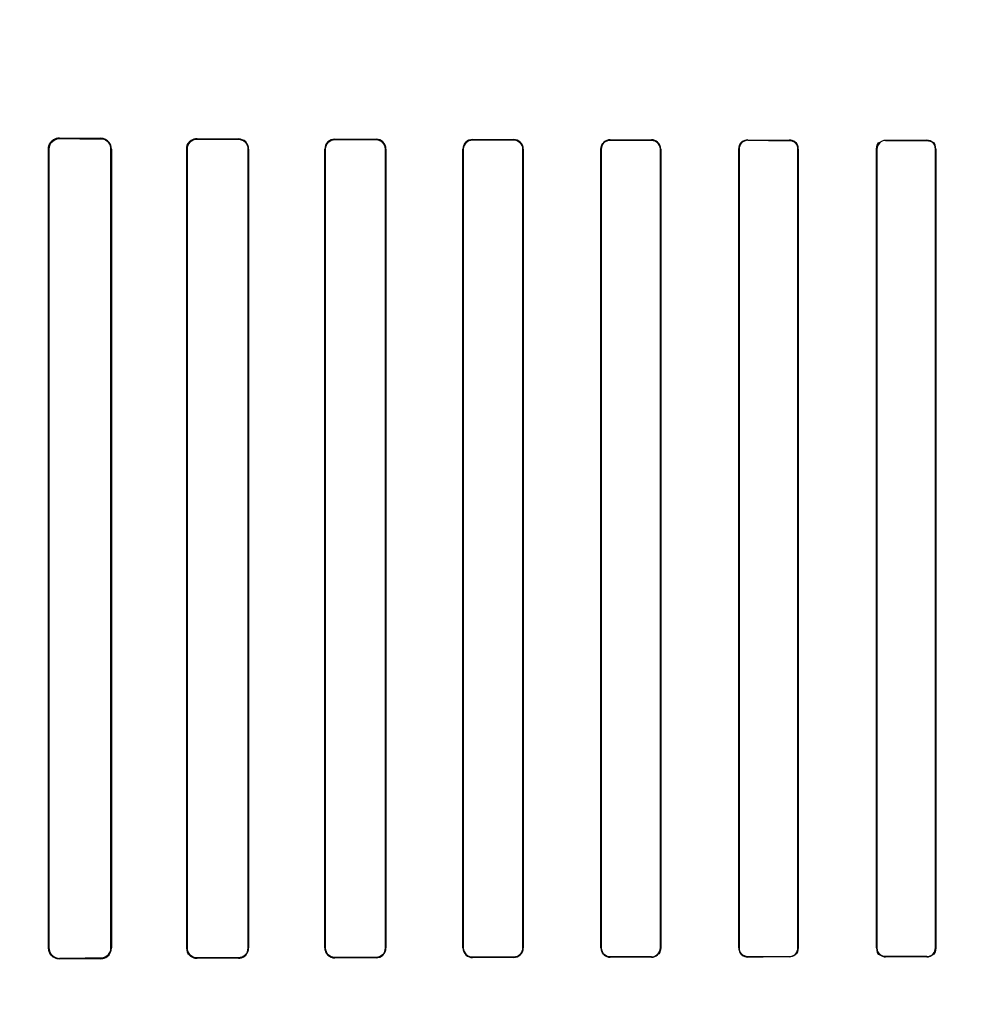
# Model space of a CAD drawing. Header units: millimetres. Extents: x 0 to 297, y 0 to 210.
# Tile 359 of 438: x 242.142 to 242.351, y 157.885 to 158.099. Entities that reach past the tile are written whole.
import ezdxf

# ---------------------------------------------------------------- set-up
doc = ezdxf.new("R2010")
doc.units = ezdxf.units.MM
doc.header["$LTSCALE"] = 16.335
doc.layers.get('0').update_dxf_attribs({"linetype": 'CONTINUOUS'})
for name, color, linetype in [('AXES_REF', 7, 'CONTINUOUS'), ('INTFCLR_1', 7, 'CONTINUOUS'), ('INTFCLR_72935', 7, 'CONTINUOUS')]:
    doc.layers.add(name, color=color, linetype=linetype)

msp = doc.modelspace()

# ---------------------------------------------------------------- linework, layer by layer
at = {"color": 7, "linetype": 'Continuous'}
for radius in [5.8175, 5.817, 5.77975]:
    msp.add_circle((241.49791, 154.83398), radius, dxfattribs=at)
msp.add_arc((241.49791, 154.83398), 5.76, 278.277129, 261.722871, dxfattribs=at)
at = {"layer": 'AXES_REF', "color": 9, "linetype": 'Continuous'}
msp.add_circle((241.49791, 154.83398), 3.55715, dxfattribs=at)
at = {"layer": 'AXES_REF', "color": 7, "linetype": 'Continuous'}
msp.add_arc((241.49791, 154.83398), 5.892, 113.082666, 66.917334, dxfattribs=at)
at = {"layer": 'AXES_REF', "color": 9, "linetype": 'Continuous'}
msp.add_arc((241.49791, 154.83398), 5.30671, 94.41181, 85.58819, dxfattribs=at)
at = {"layer": 'INTFCLR_1', "color": 9, "linetype": 'Continuous'}
for p, q in [((242.15058, 158.07325), (242.15058, 158.07336)), ((242.15958, 158.07332), (242.15958, 158.07321)), ((242.18058, 158.07314), (242.18058, 158.07323)), ((242.18958, 158.07319), (242.18958, 158.07311)), ((242.21058, 158.07305), (242.21058, 158.07313)), ((242.21958, 158.0731), (242.21958, 158.07303)), ((242.24058, 158.07298), (242.24058, 158.07305)), ((242.24958, 158.07303), (242.24958, 158.07296)), ((242.27058, 158.07292), (242.27058, 158.07299)), ((242.27958, 158.07298), (242.27958, 158.07291)), ((242.30058, 158.07288), (242.30058, 158.07295)), ((242.30958, 158.07294), (242.30958, 158.07287)), ((242.33058, 158.07285), (242.33058, 158.07291)), ((242.33958, 158.07291), (242.33958, 158.07284)), ((242.14818, 158.07097), (242.14829, 158.07097)), ((242.16181, 158.07097), (242.16191, 158.07097)), ((242.17831, 158.07097), (242.1784, 158.07097)), ((242.19171, 158.07097), (242.1918, 158.07097)), ((242.20841, 158.07097), (242.20849, 158.07097)), ((242.22163, 158.07097), (242.22171, 158.07097)), ((242.23849, 158.07097), (242.23857, 158.07097)), ((242.25156, 158.07097), (242.25164, 158.07097)), ((242.26855, 158.07097), (242.26862, 158.07097)), ((242.28151, 158.07097), (242.28158, 158.07097)), ((242.2986, 158.07097), (242.29867, 158.07097)), ((242.31148, 158.07097), (242.31154, 158.07097)), ((242.32863, 158.07097), (242.3287, 158.07097)), ((242.34145, 158.07097), (242.34151, 158.07097)), ((242.14829, 157.89697), (242.14818, 157.89697)), ((242.16191, 157.89697), (242.16181, 157.89697)), ((242.1784, 157.89697), (242.17831, 157.89697)), ((242.1918, 157.89697), (242.19171, 157.89697)), ((242.20849, 157.89697), (242.20841, 157.89697)), ((242.22171, 157.89697), (242.22163, 157.89697)), ((242.23857, 157.89697), (242.23849, 157.89697)), ((242.25164, 157.89697), (242.25156, 157.89697)), ((242.26862, 157.89697), (242.26855, 157.89697)), ((242.28158, 157.89697), (242.28151, 157.89697)), ((242.29867, 157.89697), (242.2986, 157.89697)), ((242.31154, 157.89697), (242.31148, 157.89697)), ((242.3287, 157.89697), (242.32863, 157.89697)), ((242.34151, 157.89697), (242.34145, 157.89697)), ((242.15058, 157.89458), (242.15058, 157.89469)), ((242.15958, 157.89472), (242.15958, 157.89462)), ((242.18058, 157.89471), (242.18058, 157.8948)), ((242.18958, 157.89483), (242.18958, 157.89474)), ((242.21058, 157.89481), (242.21058, 157.89489)), ((242.21958, 157.89491), (242.21958, 157.89484)), ((242.24058, 157.89489), (242.24058, 157.89496)), ((242.24958, 157.89498), (242.24958, 157.89491)), ((242.27058, 157.89495), (242.27058, 157.89502)), ((242.27958, 157.89503), (242.27958, 157.89496)), ((242.30058, 157.89499), (242.30058, 157.89506)), ((242.30958, 157.89507), (242.30958, 157.895)), ((242.33058, 157.89503), (242.33058, 157.89509)), ((242.33958, 157.8951), (242.33958, 157.89503))]:
    msp.add_line(p, q, dxfattribs=at)
at = {"layer": 'INTFCLR_1', "color": 6, "linetype": 'Continuous'}
for p, q in [((242.14818, 158.07097), (242.14818, 157.89697)), ((242.14829, 158.07097), (242.14829, 157.89697)), ((242.16181, 157.89697), (242.16181, 158.07097)), ((242.16191, 157.89697), (242.16191, 158.07097)), ((242.17831, 158.07097), (242.17831, 157.89697)), ((242.1784, 158.07097), (242.1784, 157.89697)), ((242.19171, 157.89697), (242.19171, 158.07097)), ((242.1918, 157.89697), (242.1918, 158.07097)), ((242.20841, 158.07097), (242.20841, 157.89697)), ((242.20849, 158.07097), (242.20849, 157.89697)), ((242.22163, 157.89697), (242.22163, 158.07097)), ((242.22171, 157.89697), (242.22171, 158.07097)), ((242.23849, 158.07097), (242.23849, 157.89697)), ((242.23857, 158.07097), (242.23857, 157.89697)), ((242.25156, 157.89697), (242.25156, 158.07097)), ((242.25164, 157.89697), (242.25164, 158.07097)), ((242.26855, 158.07097), (242.26855, 157.89697)), ((242.26862, 158.07097), (242.26862, 157.89697)), ((242.28151, 157.89697), (242.28151, 158.07097)), ((242.28158, 157.89697), (242.28158, 158.07097)), ((242.2986, 158.07097), (242.2986, 157.89697)), ((242.29867, 158.07097), (242.29867, 157.89697)), ((242.31148, 157.89697), (242.31148, 158.07097)), ((242.31154, 157.89697), (242.31154, 158.07097)), ((242.32863, 158.07097), (242.32863, 157.89697)), ((242.3287, 158.07097), (242.3287, 157.89697)), ((242.34145, 157.89697), (242.34145, 158.07097)), ((242.34151, 157.89697), (242.34151, 158.07097))]:
    msp.add_line(p, q, dxfattribs=at)
at = {"layer": 'INTFCLR_1', "color": 7, "linetype": 'Continuous'}
for points in [[(242.15058, 158.07325), (242.1505, 158.07325), (242.15041, 158.07325), (242.15033, 158.07324), (242.15025, 158.07323), (242.15016, 158.07322), (242.15008, 158.0732), (242.15, 158.07318), (242.14992, 158.07316), (242.14984, 158.07314)], [(242.17983, 158.0731), (242.17991, 158.07313), (242.17999, 158.07315), (242.18007, 158.07317), (242.18015, 158.07319), (242.18023, 158.0732), (242.18032, 158.07321), (242.1804, 158.07322), (242.18049, 158.07323), (242.18058, 158.07323)], [(242.14985, 157.8948), (242.14992, 157.89478), (242.15, 157.89476), (242.15008, 157.89474), (242.15016, 157.89472), (242.15024, 157.89471), (242.15032, 157.8947), (242.15041, 157.89469), (242.15049, 157.89469), (242.15058, 157.89469)]]:
    msp.add_lwpolyline(points, dxfattribs=at)
at = {"layer": 'INTFCLR_1', "color": 6, "linetype": 'Continuous'}
for centre, major_axis, start_param, end_param in [((242.41008, 158.07397), (0.31293, 0), -2.548571, -2.498918), ((242.41008, 158.07397), (0.33093, 0), -2.472123, -2.429437), ((242.41008, 158.07397), (0.31293, 0), -2.394089, -2.352695), ((242.41008, 158.07397), (0.33093, 0), -2.337129, -2.300034), ((242.41008, 158.07397), (0.31293, 0), -2.262072, -2.225293), ((242.41008, 158.07397), (0.33093, 0), -2.217858, -2.184193), ((242.41008, 158.07397), (0.31293, 0), -2.143198, -2.109347), ((242.41008, 158.07397), (0.33093, 0), -2.10853, -2.077154), ((242.41008, 158.07397), (0.31293, 0), -2.032847, -2.000965), ((242.41008, 158.07397), (0.33093, 0), -2.005937, -1.976148), ((242.41008, 158.07397), (0.31293, 0), -1.928279, -1.897747), ((242.41008, 158.07397), (0.33093, 0), -1.908037, -1.879358), ((242.41008, 158.07397), (0.31293, 0), -1.827661, -1.798036), ((242.41008, 158.07397), (0.33093, 0), -1.8134, -1.785477), ((242.41008, 157.89397), (0.33093, 0), 2.429437, 2.472123), ((242.41008, 157.89397), (0.31293, 0), 2.498918, 2.548571), ((242.41008, 157.89397), (0.33093, 0), 2.300034, 2.337129), ((242.41008, 157.89397), (0.31293, 0), 2.352695, 2.394089), ((242.41008, 157.89397), (0.33093, 0), 2.184193, 2.217858), ((242.41008, 157.89397), (0.31293, 0), 2.225293, 2.262072), ((242.41008, 157.89397), (0.33093, 0), 2.077154, 2.10853), ((242.41008, 157.89397), (0.31293, 0), 2.109347, 2.143198), ((242.41008, 157.89397), (0.33093, 0), 1.976148, 2.005937), ((242.41008, 157.89397), (0.31293, 0), 2.000965, 2.032847), ((242.41008, 157.89397), (0.33093, 0), 1.879358, 1.908037), ((242.41008, 157.89397), (0.31293, 0), 1.897747, 1.928279), ((242.41008, 157.89397), (0.33093, 0), 1.785477, 1.8134), ((242.41008, 157.89397), (0.31293, 0), 1.798036, 1.827661)]:
    msp.add_ellipse(centre, major_axis=major_axis, ratio=0.003491, start_param=start_param, end_param=end_param, dxfattribs=at)
for points, knots in [([(242.15058, 158.07336), (242.15012, 158.07336), (242.14887, 158.07302), (242.14818, 158.07172), (242.14818, 158.07097)], [0, 0, 0, 0, 0.380109, 1, 1, 1, 1]), ([(242.16191, 158.07097), (242.16191, 158.07146), (242.16154, 158.07268), (242.16028, 158.07331), (242.15958, 158.07332)], [0, 0, 0, 0, 0.408903, 1, 1, 1, 1]), ([(242.16181, 158.07097), (242.16181, 158.07145), (242.16144, 158.07263), (242.16024, 158.07321), (242.15958, 158.07321)], [0, 0, 0, 0, 0.42371, 1, 1, 1, 1]), ([(242.18058, 158.07314), (242.18002, 158.07314), (242.17886, 158.07267), (242.1784, 158.07152), (242.1784, 158.07097)], [0, 0, 0, 0, 0.507363, 1, 1, 1, 1]), ([(242.1918, 158.07097), (242.1918, 158.07153), (242.19133, 158.07271), (242.19015, 158.07319), (242.18958, 158.07319)], [0, 0, 0, 0, 0.493955, 1, 1, 1, 1]), ([(242.19171, 158.07097), (242.19171, 158.07152), (242.19125, 158.07265), (242.19012, 158.07311), (242.18958, 158.07311)], [0, 0, 0, 0, 0.502704, 1, 1, 1, 1]), ([(242.21058, 158.07313), (242.21004, 158.07313), (242.20889, 158.07268), (242.20841, 158.07153), (242.20841, 158.07097)], [0, 0, 0, 0, 0.492785, 1, 1, 1, 1]), ([(242.21058, 158.07305), (242.21006, 158.07305), (242.20896, 158.07262), (242.20849, 158.07151), (242.20849, 158.07097)], [0, 0, 0, 0, 0.48681, 1, 1, 1, 1]), ([(242.22171, 158.07097), (242.22171, 158.07142), (242.22136, 158.07253), (242.22022, 158.0731), (242.21958, 158.0731)], [0, 0, 0, 0, 0.412853, 1, 1, 1, 1]), ([(242.22163, 158.07097), (242.22163, 158.07151), (242.22117, 158.07261), (242.22008, 158.07302), (242.21958, 158.07303)], [0, 0, 0, 0, 0.518696, 1, 1, 1, 1]), ([(242.24058, 158.07305), (242.24007, 158.07305), (242.23897, 158.07264), (242.23849, 158.07152), (242.23849, 158.07097)], [0, 0, 0, 0, 0.477914, 1, 1, 1, 1]), ([(242.24058, 158.07298), (242.24009, 158.07298), (242.23903, 158.07258), (242.23857, 158.07151), (242.23857, 158.07097)], [0, 0, 0, 0, 0.47417, 1, 1, 1, 1]), ([(242.25164, 158.07097), (242.25164, 158.07152), (242.25116, 158.07262), (242.25008, 158.07303), (242.24958, 158.07303)], [0, 0, 0, 0, 0.527315, 1, 1, 1, 1]), ([(242.25156, 158.07097), (242.25156, 158.07151), (242.2511, 158.07257), (242.25005, 158.07296), (242.24958, 158.07296)], [0, 0, 0, 0, 0.530529, 1, 1, 1, 1]), ([(242.27058, 158.07299), (242.2701, 158.07299), (242.26903, 158.0726), (242.26855, 158.07152), (242.26855, 158.07097)], [0, 0, 0, 0, 0.467061, 1, 1, 1, 1]), ([(242.27058, 158.07292), (242.27006, 158.07292), (242.26902, 158.07249), (242.26862, 158.07145), (242.26862, 158.07097)], [0, 0, 0, 0, 0.51824, 1, 1, 1, 1]), ([(242.28158, 158.07097), (242.28158, 158.07152), (242.28111, 158.07259), (242.28005, 158.07298), (242.27958, 158.07298)], [0, 0, 0, 0, 0.537376, 1, 1, 1, 1]), ([(242.28151, 158.07097), (242.28151, 158.0715), (242.28106, 158.07254), (242.28003, 158.07291), (242.27958, 158.07291)], [0, 0, 0, 0, 0.539273, 1, 1, 1, 1]), ([(242.30058, 158.07295), (242.30012, 158.07295), (242.29907, 158.07257), (242.2986, 158.07152), (242.2986, 158.07097)], [0, 0, 0, 0, 0.459212, 1, 1, 1, 1]), ([(242.30058, 158.07288), (242.30008, 158.07288), (242.29906, 158.07246), (242.29867, 158.07145), (242.29867, 158.07097)], [0, 0, 0, 0, 0.511256, 1, 1, 1, 1]), ([(242.31154, 158.07097), (242.31154, 158.07152), (242.31107, 158.07257), (242.31003, 158.07293), (242.30958, 158.07294)], [0, 0, 0, 0, 0.544567, 1, 1, 1, 1]), ([(242.33058, 158.07285), (242.33009, 158.07285), (242.32909, 158.07244), (242.3287, 158.07144), (242.3287, 158.07097)], [0, 0, 0, 0, 0.506253, 1, 1, 1, 1]), ([(242.34151, 158.07097), (242.34151, 158.07146), (242.3411, 158.07249), (242.34008, 158.07291), (242.33958, 158.07291)], [0, 0, 0, 0, 0.496562, 1, 1, 1, 1]), ([(242.14818, 157.89697), (242.14818, 157.89649), (242.14854, 157.89525), (242.14984, 157.89458), (242.15058, 157.89458)], [0, 0, 0, 0, 0.389879, 1, 1, 1, 1]), ([(242.15958, 157.89472), (242.16005, 157.89473), (242.16122, 157.89509), (242.16181, 157.8963), (242.16181, 157.89697)], [0, 0, 0, 0, 0.411238, 1, 1, 1, 1]), ([(242.15958, 157.89462), (242.16009, 157.89463), (242.16131, 157.89503), (242.16191, 157.89629), (242.16191, 157.89697)], [0, 0, 0, 0, 0.425931, 1, 1, 1, 1]), ([(242.17831, 157.89697), (242.17831, 157.89648), (242.1787, 157.89529), (242.17992, 157.89471), (242.18058, 157.89471)], [0, 0, 0, 0, 0.427007, 1, 1, 1, 1]), ([(242.1784, 157.89697), (242.1784, 157.89642), (242.17886, 157.89527), (242.18002, 157.8948), (242.18058, 157.8948)], [0, 0, 0, 0, 0.493346, 1, 1, 1, 1]), ([(242.18958, 157.89483), (242.19009, 157.89483), (242.19122, 157.89525), (242.19171, 157.89639), (242.19171, 157.89697)], [0, 0, 0, 0, 0.468166, 1, 1, 1, 1]), ([(242.18958, 157.89474), (242.19015, 157.89475), (242.19133, 157.89523), (242.1918, 157.89641), (242.1918, 157.89697)], [0, 0, 0, 0, 0.507762, 1, 1, 1, 1]), ([(242.20841, 157.89697), (242.20841, 157.89652), (242.20876, 157.8954), (242.20992, 157.89481), (242.21058, 157.89481)], [0, 0, 0, 0, 0.405294, 1, 1, 1, 1]), ([(242.20849, 157.89697), (242.20849, 157.89643), (242.20896, 157.89532), (242.21006, 157.89489), (242.21058, 157.89489)], [0, 0, 0, 0, 0.512319, 1, 1, 1, 1]), ([(242.21958, 157.89491), (242.22008, 157.89492), (242.22117, 157.89533), (242.22163, 157.89643), (242.22163, 157.89697)], [0, 0, 0, 0, 0.481492, 1, 1, 1, 1]), ([(242.21958, 157.89484), (242.22011, 157.89484), (242.22124, 157.89528), (242.22171, 157.89641), (242.22171, 157.89697)], [0, 0, 0, 0, 0.486437, 1, 1, 1, 1]), ([(242.23849, 157.89697), (242.23849, 157.89641), (242.23897, 157.8953), (242.24007, 157.89489), (242.24058, 157.89489)], [0, 0, 0, 0, 0.521857, 1, 1, 1, 1]), ([(242.23857, 157.89697), (242.23857, 157.89643), (242.23903, 157.89536), (242.24009, 157.89496), (242.24058, 157.89496)], [0, 0, 0, 0, 0.525899, 1, 1, 1, 1]), ([(242.24958, 157.89498), (242.25011, 157.89498), (242.25117, 157.89543), (242.25156, 157.89649), (242.25156, 157.89697)], [0, 0, 0, 0, 0.523665, 1, 1, 1, 1]), ([(242.24958, 157.89491), (242.25008, 157.89491), (242.25116, 157.89532), (242.25164, 157.89642), (242.25164, 157.89697)], [0, 0, 0, 0, 0.473342, 1, 1, 1, 1]), ([(242.26855, 157.89697), (242.26855, 157.89642), (242.26903, 157.89534), (242.2701, 157.89495), (242.27058, 157.89495)], [0, 0, 0, 0, 0.533482, 1, 1, 1, 1]), ([(242.26862, 157.89697), (242.26862, 157.89644), (242.26908, 157.89539), (242.27012, 157.89502), (242.27058, 157.89502)], [0, 0, 0, 0, 0.535916, 1, 1, 1, 1]), ([(242.27958, 157.89503), (242.28009, 157.89503), (242.28112, 157.89546), (242.28151, 157.89649), (242.28151, 157.89697)], [0, 0, 0, 0, 0.515305, 1, 1, 1, 1]), ([(242.27958, 157.89496), (242.28005, 157.89496), (242.28111, 157.89535), (242.28158, 157.89642), (242.28158, 157.89697)], [0, 0, 0, 0, 0.463766, 1, 1, 1, 1]), ([(242.2986, 157.89697), (242.2986, 157.89642), (242.29907, 157.89536), (242.30012, 157.89499), (242.30058, 157.89499)], [0, 0, 0, 0, 0.541842, 1, 1, 1, 1]), ([(242.30958, 157.89507), (242.31007, 157.89507), (242.31108, 157.89549), (242.31148, 157.89649), (242.31148, 157.89697)], [0, 0, 0, 0, 0.509133, 1, 1, 1, 1]), ([(242.31154, 157.89697), (242.31154, 157.89642), (242.31106, 157.89537), (242.31003, 157.895), (242.30958, 157.895)], [0, 0, 0, 0, 0.55118, 1, 1, 1, 1]), ([(242.32863, 157.89697), (242.32863, 157.89643), (242.32911, 157.89539), (242.33013, 157.89503), (242.33058, 157.89503)], [0, 0, 0, 0, 0.547671, 1, 1, 1, 1]), ([(242.33958, 157.8951), (242.34006, 157.8951), (242.34106, 157.8955), (242.34145, 157.8965), (242.34145, 157.89697)], [0, 0, 0, 0, 0.504817, 1, 1, 1, 1])]:
    msp.add_open_spline(points, degree=3, knots=knots, dxfattribs=at)
at = {"layer": 'INTFCLR_1', "color": 7, "linetype": 'Continuous'}
for points, knots in [([(242.15058, 158.07325), (242.15003, 158.07325), (242.14882, 158.07282), (242.14828, 158.07159), (242.14829, 158.07097)], [0, 0, 0, 0, 0.470755, 1, 1, 1, 1]), ([(242.18058, 158.07323), (242.18012, 158.07322), (242.17894, 158.07288), (242.17831, 158.07166), (242.17831, 158.07097)], [0, 0, 0, 0, 0.401574, 1, 1, 1, 1]), ([(242.14829, 157.89697), (242.14829, 157.89646), (242.14869, 157.89525), (242.14992, 157.8947), (242.15058, 157.89469)], [0, 0, 0, 0, 0.4352, 1, 1, 1, 1])]:
    msp.add_open_spline(points, degree=3, knots=knots, dxfattribs=at)
for points in [[(242.14984, 158.07314), (242.14935, 158.07297), (242.14863, 158.07269), (242.14863, 158.07217)], [(242.17831, 158.07097), (242.17831, 158.07149), (242.17836, 158.07226), (242.17884, 158.07242)], [(242.14829, 157.89697), (242.14829, 157.89644), (242.14833, 157.89565), (242.14883, 157.89549)]]:
    msp.add_open_spline(points, degree=3, dxfattribs=at)
at = {"layer": 'INTFCLR_1', "color": 6, "linetype": 'Continuous'}
for points in [[(242.31148, 158.07097), (242.31148, 158.0715), (242.31133, 158.07242), (242.3108, 158.07242)], [(242.32863, 158.07097), (242.32863, 158.07152), (242.32878, 158.07247), (242.32934, 158.07247)], [(242.34145, 158.07097), (242.34145, 158.0715), (242.3413, 158.07241), (242.34077, 158.07241)], [(242.29867, 157.89697), (242.29867, 157.89644), (242.2988, 157.89552), (242.29933, 157.89553)], [(242.3287, 157.89697), (242.3287, 157.89644), (242.32885, 157.89552), (242.32938, 157.89552)], [(242.34151, 157.89697), (242.34151, 157.89642), (242.34136, 157.89548), (242.34081, 157.89548)]]:
    msp.add_open_spline(points, degree=3, dxfattribs=at)
at = {"layer": 'INTFCLR_72935', "color": 9, "linetype": 'Continuous'}
for p, q in [((242.15058, 158.07336), (242.15058, 158.07325)), ((242.15958, 158.07321), (242.15958, 158.07332)), ((242.18058, 158.07323), (242.18058, 158.07314)), ((242.18958, 158.07311), (242.18958, 158.07319)), ((242.21058, 158.07313), (242.21058, 158.07305)), ((242.21958, 158.07303), (242.21958, 158.0731)), ((242.24058, 158.07305), (242.24058, 158.07298)), ((242.24958, 158.07296), (242.24958, 158.07303)), ((242.27058, 158.07299), (242.27058, 158.07292)), ((242.27958, 158.07291), (242.27958, 158.07298)), ((242.30058, 158.07295), (242.30058, 158.07288)), ((242.30958, 158.07287), (242.30958, 158.07294)), ((242.33058, 158.07291), (242.33058, 158.07285)), ((242.33958, 158.07284), (242.33958, 158.07291)), ((242.14829, 158.07097), (242.14818, 158.07097)), ((242.16191, 158.07097), (242.16181, 158.07097)), ((242.1784, 158.07097), (242.17831, 158.07097)), ((242.1918, 158.07097), (242.19171, 158.07097)), ((242.20849, 158.07097), (242.20841, 158.07097)), ((242.22171, 158.07097), (242.22163, 158.07097)), ((242.23857, 158.07097), (242.23849, 158.07097)), ((242.25164, 158.07097), (242.25156, 158.07097)), ((242.26862, 158.07097), (242.26855, 158.07097)), ((242.28158, 158.07097), (242.28151, 158.07097)), ((242.29867, 158.07097), (242.2986, 158.07097)), ((242.31154, 158.07097), (242.31148, 158.07097)), ((242.3287, 158.07097), (242.32863, 158.07097)), ((242.34151, 158.07097), (242.34145, 158.07097)), ((242.14818, 157.89697), (242.14829, 157.89697)), ((242.16181, 157.89697), (242.16191, 157.89697)), ((242.17831, 157.89697), (242.1784, 157.89697)), ((242.19171, 157.89697), (242.1918, 157.89697)), ((242.20841, 157.89697), (242.20849, 157.89697)), ((242.22163, 157.89697), (242.22171, 157.89697)), ((242.23849, 157.89697), (242.23857, 157.89697)), ((242.25156, 157.89697), (242.25164, 157.89697)), ((242.26855, 157.89697), (242.26862, 157.89697)), ((242.28151, 157.89697), (242.28158, 157.89697)), ((242.2986, 157.89697), (242.29867, 157.89697)), ((242.31148, 157.89697), (242.31154, 157.89697)), ((242.32863, 157.89697), (242.3287, 157.89697)), ((242.34145, 157.89697), (242.34151, 157.89697)), ((242.15058, 157.89469), (242.15058, 157.89458)), ((242.15958, 157.89462), (242.15958, 157.89472)), ((242.18058, 157.8948), (242.18058, 157.89471)), ((242.18958, 157.89474), (242.18958, 157.89483)), ((242.21058, 157.89489), (242.21058, 157.89481)), ((242.21958, 157.89484), (242.21958, 157.89491)), ((242.24058, 157.89496), (242.24058, 157.89489)), ((242.24958, 157.89491), (242.24958, 157.89498)), ((242.27058, 157.89502), (242.27058, 157.89495)), ((242.27958, 157.89496), (242.27958, 157.89503)), ((242.30058, 157.89506), (242.30058, 157.89499)), ((242.30958, 157.895), (242.30958, 157.89507)), ((242.33058, 157.89509), (242.33058, 157.89503)), ((242.33958, 157.89503), (242.33958, 157.8951))]:
    msp.add_line(p, q, dxfattribs=at)
at = {"layer": 'INTFCLR_72935', "color": 6, "linetype": 'Continuous'}
for p, q in [((242.14818, 157.89697), (242.14818, 158.07097)), ((242.14829, 157.89697), (242.14829, 158.07097)), ((242.16181, 158.07097), (242.16181, 157.89697)), ((242.16191, 158.07097), (242.16191, 157.89697)), ((242.17831, 157.89697), (242.17831, 158.07097)), ((242.1784, 157.89697), (242.1784, 158.07097)), ((242.19171, 158.07097), (242.19171, 157.89697)), ((242.1918, 158.07097), (242.1918, 157.89697)), ((242.20841, 157.89697), (242.20841, 158.07097)), ((242.20849, 157.89697), (242.20849, 158.07097)), ((242.22163, 158.07097), (242.22163, 157.89697)), ((242.22171, 158.07097), (242.22171, 157.89697)), ((242.23849, 157.89697), (242.23849, 158.07097)), ((242.23857, 157.89697), (242.23857, 158.07097)), ((242.25156, 158.07097), (242.25156, 157.89697)), ((242.25164, 158.07097), (242.25164, 157.89697)), ((242.26855, 157.89697), (242.26855, 158.07097)), ((242.26862, 157.89697), (242.26862, 158.07097)), ((242.28151, 158.07097), (242.28151, 157.89697)), ((242.28158, 158.07097), (242.28158, 157.89697)), ((242.2986, 157.89697), (242.2986, 158.07097)), ((242.29867, 157.89697), (242.29867, 158.07097)), ((242.31148, 158.07097), (242.31148, 157.89697)), ((242.31154, 158.07097), (242.31154, 157.89697)), ((242.32863, 157.89697), (242.32863, 158.07097)), ((242.3287, 157.89697), (242.3287, 158.07097)), ((242.34145, 158.07097), (242.34145, 157.89697)), ((242.34151, 158.07097), (242.34151, 157.89697))]:
    msp.add_line(p, q, dxfattribs=at)
at = {"layer": 'INTFCLR_72935', "color": 7, "linetype": 'Continuous'}
msp.add_lwpolyline([(242.17983, 157.89484), (242.17991, 157.89481), (242.17999, 157.89479), (242.18007, 157.89477), (242.18015, 157.89475), (242.18023, 157.89474), (242.18032, 157.89473), (242.1804, 157.89472), (242.18049, 157.89471), (242.18058, 157.89471)], dxfattribs=at)
at = {"layer": 'INTFCLR_72935', "color": 6, "linetype": 'Continuous'}
for centre, major_axis, start_param, end_param in [((242.41008, 158.07397), (0.31293, 0), -2.548571, -2.498918), ((242.41008, 158.07397), (0.33093, 0), -2.472123, -2.429437), ((242.41008, 158.07397), (0.31293, 0), -2.394089, -2.352695), ((242.41008, 158.07397), (0.33093, 0), -2.337129, -2.300034), ((242.41008, 158.07397), (0.31293, 0), -2.262072, -2.225293), ((242.41008, 158.07397), (0.33093, 0), -2.217858, -2.184193), ((242.41008, 158.07397), (0.31293, 0), -2.143198, -2.109347), ((242.41008, 158.07397), (0.33093, 0), -2.10853, -2.077154), ((242.41008, 158.07397), (0.31293, 0), -2.032847, -2.000965), ((242.41008, 158.07397), (0.33093, 0), -2.005937, -1.976148), ((242.41008, 158.07397), (0.31293, 0), -1.928279, -1.897747), ((242.41008, 158.07397), (0.33093, 0), -1.908037, -1.879358), ((242.41008, 158.07397), (0.31293, 0), -1.827661, -1.798036), ((242.41008, 158.07397), (0.33093, 0), -1.8134, -1.785477), ((242.41008, 157.89397), (0.33093, 0), 2.429437, 2.472123), ((242.41008, 157.89397), (0.31293, 0), 2.498918, 2.548571), ((242.41008, 157.89397), (0.33093, 0), 2.300034, 2.337129), ((242.41008, 157.89397), (0.31293, 0), 2.352695, 2.394089), ((242.41008, 157.89397), (0.33093, 0), 2.184193, 2.217858), ((242.41008, 157.89397), (0.31293, 0), 2.225293, 2.262072), ((242.41008, 157.89397), (0.33093, 0), 2.077154, 2.10853), ((242.41008, 157.89397), (0.31293, 0), 2.109347, 2.143198), ((242.41008, 157.89397), (0.33093, 0), 1.976148, 2.005937), ((242.41008, 157.89397), (0.31293, 0), 2.000965, 2.032847), ((242.41008, 157.89397), (0.33093, 0), 1.879358, 1.908037), ((242.41008, 157.89397), (0.31293, 0), 1.897747, 1.928279), ((242.41008, 157.89397), (0.33093, 0), 1.785477, 1.8134), ((242.41008, 157.89397), (0.31293, 0), 1.798036, 1.827661)]:
    msp.add_ellipse(centre, major_axis=major_axis, ratio=0.003491, start_param=start_param, end_param=end_param, dxfattribs=at)
for points, knots in [([(242.14818, 158.07097), (242.14818, 158.07144), (242.14854, 158.07269), (242.14984, 158.07336), (242.15058, 158.07336)], [0, 0, 0, 0, 0.389879, 1, 1, 1, 1]), ([(242.14829, 158.07097), (242.14829, 158.07145), (242.14866, 158.07264), (242.14989, 158.07326), (242.15058, 158.07325)], [0, 0, 0, 0, 0.410071, 1, 1, 1, 1]), ([(242.16191, 158.07097), (242.16191, 158.07148), (242.16151, 158.07271), (242.16026, 158.07331), (242.15958, 158.07332)], [0, 0, 0, 0, 0.428557, 1, 1, 1, 1]), ([(242.15958, 158.07321), (242.16005, 158.07321), (242.16122, 158.07285), (242.16181, 158.07164), (242.16181, 158.07097)], [0, 0, 0, 0, 0.411212, 1, 1, 1, 1]), ([(242.17831, 158.07097), (242.17831, 158.07146), (242.1787, 158.07265), (242.17992, 158.07323), (242.18058, 158.07323)], [0, 0, 0, 0, 0.427007, 1, 1, 1, 1]), ([(242.1784, 158.07097), (242.1784, 158.07152), (242.17886, 158.07268), (242.18002, 158.07314), (242.18058, 158.07314)], [0, 0, 0, 0, 0.497304, 1, 1, 1, 1]), ([(242.1918, 158.07097), (242.1918, 158.07153), (242.19133, 158.07271), (242.19015, 158.07319), (242.18958, 158.07319)], [0, 0, 0, 0, 0.495699, 1, 1, 1, 1]), ([(242.18958, 158.07311), (242.19013, 158.07311), (242.19126, 158.07264), (242.19171, 158.07151), (242.19171, 158.07097)], [0, 0, 0, 0, 0.504204, 1, 1, 1, 1]), ([(242.21058, 158.07313), (242.21003, 158.07313), (242.20888, 158.07267), (242.20841, 158.07152), (242.20841, 158.07097)], [0, 0, 0, 0, 0.499305, 1, 1, 1, 1]), ([(242.20849, 158.07097), (242.20849, 158.07152), (242.20896, 158.07263), (242.21007, 158.07305), (242.21058, 158.07305)], [0, 0, 0, 0, 0.51765, 1, 1, 1, 1]), ([(242.22171, 158.07097), (242.22171, 158.07153), (242.22123, 158.07267), (242.2201, 158.0731), (242.21958, 158.0731)], [0, 0, 0, 0, 0.516983, 1, 1, 1, 1]), ([(242.21958, 158.07303), (242.22009, 158.07302), (242.22118, 158.0726), (242.22163, 158.07151), (242.22163, 158.07097)], [0, 0, 0, 0, 0.488803, 1, 1, 1, 1]), ([(242.24058, 158.07305), (242.24006, 158.07305), (242.23895, 158.07263), (242.23849, 158.07152), (242.23849, 158.07097)], [0, 0, 0, 0, 0.486225, 1, 1, 1, 1]), ([(242.23857, 158.07097), (242.23857, 158.07152), (242.23904, 158.07259), (242.2401, 158.07298), (242.24058, 158.07298)], [0, 0, 0, 0, 0.532615, 1, 1, 1, 1]), ([(242.25164, 158.07097), (242.25164, 158.07153), (242.25116, 158.07263), (242.25007, 158.07303), (242.24958, 158.07303)], [0, 0, 0, 0, 0.531503, 1, 1, 1, 1]), ([(242.24958, 158.07296), (242.25012, 158.07296), (242.25118, 158.0725), (242.25156, 158.07145), (242.25156, 158.07097)], [0, 0, 0, 0, 0.529302, 1, 1, 1, 1]), ([(242.26855, 158.07097), (242.26855, 158.07152), (242.26903, 158.0726), (242.2701, 158.07299), (242.27058, 158.07299)], [0, 0, 0, 0, 0.533482, 1, 1, 1, 1]), ([(242.26862, 158.07097), (242.26862, 158.07151), (242.26909, 158.07256), (242.27012, 158.07292), (242.27058, 158.07292)], [0, 0, 0, 0, 0.543266, 1, 1, 1, 1]), ([(242.28158, 158.07097), (242.28158, 158.07152), (242.2811, 158.0726), (242.28005, 158.07298), (242.27958, 158.07298)], [0, 0, 0, 0, 0.542611, 1, 1, 1, 1]), ([(242.27958, 158.07291), (242.28009, 158.07291), (242.28113, 158.07247), (242.28151, 158.07144), (242.28151, 158.07097)], [0, 0, 0, 0, 0.520593, 1, 1, 1, 1]), ([(242.2986, 158.07097), (242.2986, 158.07152), (242.29907, 158.07257), (242.30012, 158.07295), (242.30058, 158.07295)], [0, 0, 0, 0, 0.541843, 1, 1, 1, 1]), ([(242.30958, 158.07287), (242.31008, 158.07287), (242.31109, 158.07245), (242.31148, 158.07144), (242.31148, 158.07097)], [0, 0, 0, 0, 0.512924, 1, 1, 1, 1]), ([(242.33958, 158.07284), (242.34006, 158.07284), (242.34106, 158.07243), (242.34145, 158.07144), (242.34145, 158.07097)], [0, 0, 0, 0, 0.508383, 1, 1, 1, 1]), ([(242.15058, 157.89458), (242.15012, 157.89458), (242.14887, 157.89492), (242.14818, 157.89622), (242.14818, 157.89697)], [0, 0, 0, 0, 0.380109, 1, 1, 1, 1]), ([(242.14829, 157.89697), (242.14829, 157.89649), (242.14866, 157.8953), (242.14989, 157.89468), (242.15058, 157.89469)], [0, 0, 0, 0, 0.409943, 1, 1, 1, 1]), ([(242.16181, 157.89697), (242.16181, 157.89649), (242.16144, 157.89531), (242.16024, 157.89473), (242.15958, 157.89472)], [0, 0, 0, 0, 0.42371, 1, 1, 1, 1]), ([(242.15958, 157.89462), (242.16014, 157.89463), (242.16138, 157.89509), (242.16191, 157.89634), (242.16191, 157.89697)], [0, 0, 0, 0, 0.472258, 1, 1, 1, 1]), ([(242.18058, 157.8948), (242.18001, 157.8948), (242.17885, 157.89528), (242.1784, 157.89643), (242.1784, 157.89697)], [0, 0, 0, 0, 0.511057, 1, 1, 1, 1]), ([(242.19171, 157.89697), (242.19171, 157.89642), (242.19125, 157.89528), (242.19012, 157.89483), (242.18958, 157.89483)], [0, 0, 0, 0, 0.505329, 1, 1, 1, 1]), ([(242.18958, 157.89474), (242.19003, 157.89475), (242.19119, 157.8951), (242.1918, 157.89629), (242.1918, 157.89697)], [0, 0, 0, 0, 0.400719, 1, 1, 1, 1]), ([(242.20841, 157.89697), (242.20841, 157.89641), (242.20889, 157.89525), (242.21004, 157.89481), (242.21058, 157.89481)], [0, 0, 0, 0, 0.510846, 1, 1, 1, 1]), ([(242.21058, 157.89489), (242.21005, 157.89489), (242.20895, 157.89533), (242.20849, 157.89643), (242.20849, 157.89697)], [0, 0, 0, 0, 0.494361, 1, 1, 1, 1]), ([(242.22163, 157.89697), (242.22163, 157.89642), (242.22116, 157.89533), (242.22008, 157.89492), (242.21958, 157.89491)], [0, 0, 0, 0, 0.522602, 1, 1, 1, 1]), ([(242.21958, 157.89484), (242.22012, 157.89484), (242.22124, 157.89529), (242.22171, 157.89642), (242.22171, 157.89697)], [0, 0, 0, 0, 0.493578, 1, 1, 1, 1]), ([(242.23849, 157.89697), (242.23849, 157.89641), (242.23897, 157.89529), (242.24008, 157.89489), (242.24058, 157.89489)], [0, 0, 0, 0, 0.528383, 1, 1, 1, 1]), ([(242.24058, 157.89496), (242.24009, 157.89496), (242.23903, 157.89536), (242.23857, 157.89643), (242.23857, 157.89697)], [0, 0, 0, 0, 0.47417, 1, 1, 1, 1]), ([(242.25156, 157.89697), (242.25156, 157.89643), (242.2511, 157.89537), (242.25005, 157.89498), (242.24958, 157.89498)], [0, 0, 0, 0, 0.535113, 1, 1, 1, 1]), ([(242.24958, 157.89491), (242.25008, 157.89491), (242.25117, 157.89532), (242.25164, 157.89642), (242.25164, 157.89697)], [0, 0, 0, 0, 0.479796, 1, 1, 1, 1]), ([(242.26855, 157.89697), (242.26855, 157.89641), (242.26904, 157.89533), (242.2701, 157.89495), (242.27058, 157.89495)], [0, 0, 0, 0, 0.540749, 1, 1, 1, 1]), ([(242.27058, 157.89502), (242.27006, 157.89502), (242.26901, 157.89546), (242.26862, 157.8965), (242.26862, 157.89697)], [0, 0, 0, 0, 0.524781, 1, 1, 1, 1]), ([(242.28158, 157.89697), (242.28158, 157.89642), (242.28111, 157.89535), (242.28005, 157.89496), (242.27958, 157.89496)], [0, 0, 0, 0, 0.537377, 1, 1, 1, 1]), ([(242.2986, 157.89697), (242.2986, 157.89642), (242.29908, 157.89536), (242.30012, 157.89499), (242.30058, 157.89499)], [0, 0, 0, 0, 0.549585, 1, 1, 1, 1]), ([(242.30058, 157.89506), (242.30007, 157.89506), (242.29906, 157.89549), (242.29867, 157.8965), (242.29867, 157.89697)], [0, 0, 0, 0, 0.516943, 1, 1, 1, 1]), ([(242.31154, 157.89697), (242.31154, 157.89642), (242.31107, 157.89537), (242.31003, 157.895), (242.30958, 157.895)], [0, 0, 0, 0, 0.544567, 1, 1, 1, 1]), ([(242.33058, 157.89509), (242.33009, 157.89509), (242.32909, 157.8955), (242.3287, 157.8965), (242.3287, 157.89697)], [0, 0, 0, 0, 0.512262, 1, 1, 1, 1]), ([(242.33958, 157.89503), (242.34008, 157.89503), (242.34111, 157.89546), (242.34151, 157.89648), (242.34151, 157.89697)], [0, 0, 0, 0, 0.508852, 1, 1, 1, 1])]:
    msp.add_open_spline(points, degree=3, knots=knots, dxfattribs=at)
for points in [[(242.29867, 158.07097), (242.29867, 158.07151), (242.29881, 158.07243), (242.29934, 158.07243)], [(242.31154, 158.07097), (242.31154, 158.07152), (242.3114, 158.07247), (242.31084, 158.07247)], [(242.32863, 158.07097), (242.32863, 158.07151), (242.32877, 158.07245), (242.32932, 158.07245)], [(242.3287, 158.07097), (242.3287, 158.0715), (242.32885, 158.07242), (242.32938, 158.07242)], [(242.34151, 158.07097), (242.34151, 158.07152), (242.34136, 158.07246), (242.34081, 158.07246)], [(242.28151, 157.89697), (242.28151, 157.89643), (242.28138, 157.8955), (242.28084, 157.8955)], [(242.31148, 157.89697), (242.31148, 157.89644), (242.31133, 157.89552), (242.3108, 157.89552)], [(242.32863, 157.89697), (242.32863, 157.89642), (242.32878, 157.89547), (242.32934, 157.89547)], [(242.34145, 157.89697), (242.34145, 157.89644), (242.3413, 157.89553), (242.34077, 157.89553)]]:
    msp.add_open_spline(points, degree=3, dxfattribs=at)
at = {"layer": 'INTFCLR_72935', "color": 7, "linetype": 'Continuous'}
msp.add_open_spline([(242.18058, 157.89471), (242.18012, 157.89472), (242.17894, 157.89506), (242.17831, 157.89628), (242.17831, 157.89697)], degree=3, knots=[0, 0, 0, 0, 0.401573, 1, 1, 1, 1], dxfattribs=at)
msp.add_open_spline([(242.17831, 157.89697), (242.17831, 157.89645), (242.17836, 157.89568), (242.17884, 157.89552)], degree=3, dxfattribs=at)

doc.saveas('drawing.dxf')
